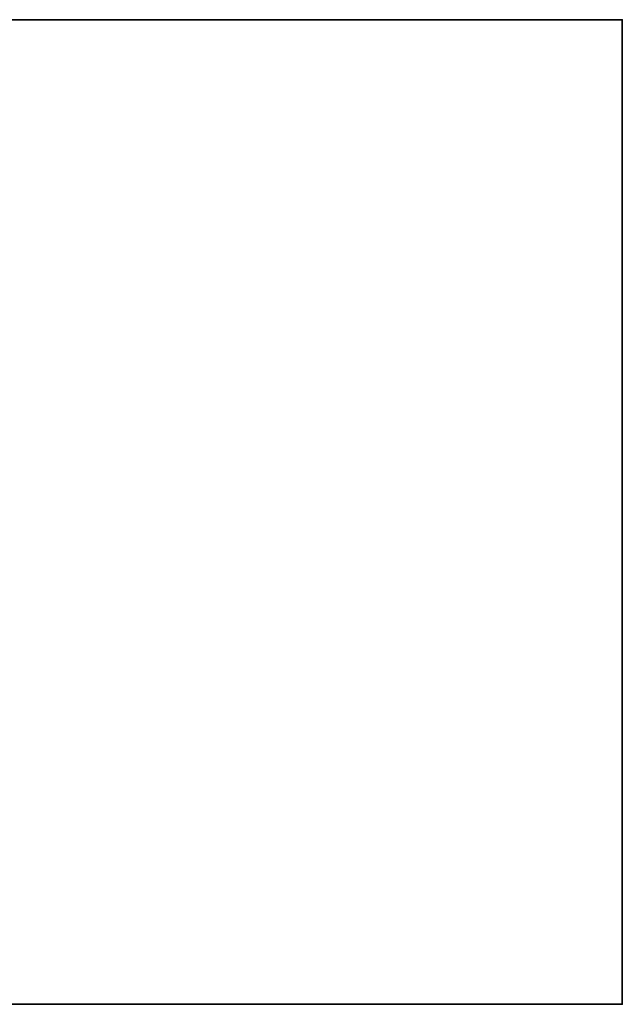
# Model space of a CAD drawing. Header units: millimetres. Extents: x -603 to 3703, y -120 to 193.
# Tile 938 of 938: x 3574 to 3703, y -35 to 174. Entities that reach past the tile are written whole.
import ezdxf

# ---------------------------------------------------------------- set-up
doc = ezdxf.new("R2010")
doc.units = ezdxf.units.MM
doc.layers.add('151', color=7, linetype='Continuous', true_color=0xffffff)

# ---------------------------------------------------------------- blocks, each defined once
blk = doc.blocks.new('UG_SURFACE_003')
at = {"layer": '151', "color": 252, "linetype": 'Continuous', "lineweight": 35}
for points in [[(3702.5, -35, 2213), (3702.5, 174.4, 2213), (2297.5, 174.4, 2213), (2297.5, -35, 2213)], [(2297.5, 174.4, 2213), (3702.5, 174.4, 2213), (3552.5, 174.4, 2063), (2447.5, 174.4, 2063)], [(3552.5, -35, -7), (3552.5, 174.4, -7), (3702.5, 174.4, -7), (3702.5, -35, -7)], [(3702.5, 174.4, 2213), (3702.5, 174.4, -7), (3552.5, 174.4, -7), (3552.5, 174.4, 2063)], [(3702.5, -35, -7), (3702.5, 174.4, -7), (3702.5, 174.4, 2213), (3702.5, -35, 2213)], [(3702.5, -35, 2213), (2297.5, -35, 2213), (2447.5, -35, 2063), (3552.5, -35, 2063)], [(3552.5, -35, 2063), (3552.5, -35, -7), (3702.5, -35, -7), (3702.5, -35, 2213)]]:
    blk.add_3dface(points, dxfattribs=at)

msp = doc.modelspace()

# ---------------------------------------------------------------- linework, layer by layer
at = {"layer": '151', "color": 252, "linetype": 'Continuous', "lineweight": -3, "true_color": 0x939598}
for p, q in [((2297.5, 174.4, 2213), (3702.5, 174.4, 2213)), ((3552.5, 174.4, -7), (3702.5, 174.4, -7)), ((3702.5, -35, 2213), (3702.5, 174.4, 2213)), ((3702.5, 174.4, 2213), (3702.5, 174.4, -7)), ((3702.5, 174.4, -7), (3702.5, -35, -7)), ((2297.5, -35, 2213), (3702.5, -35, 2213)), ((3552.5, -35, -7), (3702.5, -35, -7)), ((3702.5, -35, 2213), (3702.5, -35, -7))]:
    msp.add_line(p, q, dxfattribs=at)

# ---------------------------------------------------------------- block references
msp.add_blockref('UG_SURFACE_003', (0, 0), dxfattribs=at)

doc.saveas('drawing.dxf')
